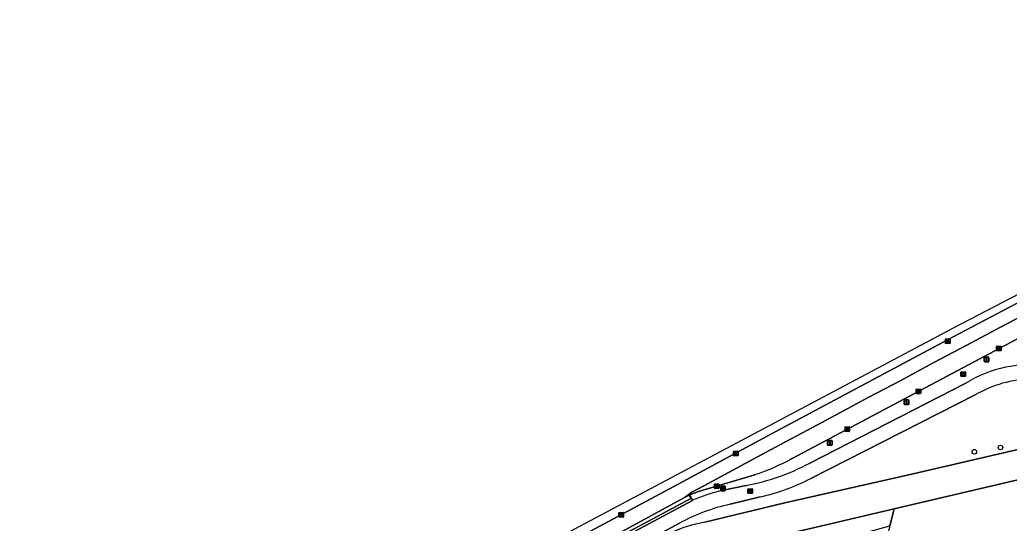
# Model space of a CAD drawing. Extents: x 159489 to 160304, y 383825 to 384531.
# Drawn here: x 159556.6 to 159768.9, y 384420.9 to 384528.9 of the extents above; entities that cross this region are included whole.
import ezdxf

# ---------------------------------------------------------------- set-up
doc = ezdxf.new("R2010")
doc.units = 0
for name, color, linetype in [('IMGEO_Berm_groen', 7, 'Continuous'), ('IMGEO_Berm_open', 7, 'Continuous'), ('IMGEO_Boom', 7, 'Continuous'), ('IMGEO_Fietspad_gesloten', 7, 'Continuous'), ('IMGEO_Groenvoorziening', 7, 'Continuous'), ('IMGEO_Kolk', 7, 'Continuous'), ('IMGEO_Lichtmast', 7, 'Continuous'), ('IMGEO_Rijbaan_lokaal_gesloten', 7, 'Continuous'), ('IMGEO_Rijbaan_regionaal_gesloten', 7, 'Continuous'), ('IMGEO_Rioolput', 7, 'Continuous')]:
    doc.layers.add(name, color=color, linetype=linetype)

msp = doc.modelspace()

# ---------------------------------------------------------------- linework, layer by layer
at = {"layer": 'IMGEO_Berm_groen'}
for points in [[(159772.62, 384461.57), (159722.31, 384434.81)], [(159725.98, 384433.73), (159759.55, 384450.92)], [(159761.53, 384448.42), (159726.33, 384430.5)], [(159703.57, 384421.08), (159720.71, 384425.24), (159747.3, 384431.24), (159782.48, 384439.42)], [(159714.3, 384431.3), (159702.2, 384427.68), (159700.32, 384426.98), (159700.91, 384425.79)], [(159707.24, 384427.89), (159712.41, 384429)], [(159715.44, 384426.53), (159708.98, 384424.97)], [(159698.11, 384420.89), (159693.46, 384418.37), (159693.86, 384417.6), (159696.18, 384418.77)]]:
    msp.add_lwpolyline(points, dxfattribs=at)
for centre, radius, start, end in [((159773.39, 384428.75), 26.14, 81.4183, 121.972), ((159774.55, 384425.83), 26.07, 91.6302, 119.9446), ((159703.96, 384475.05), 46.82, 280.4036, 298.053), ((159700.09, 384474.65), 45.61, 288.1445, 299.1458), ((159704.9, 384472.36), 47.03, 282.9573, 297.117), ((159715.25, 384393.02), 35.78, 102.9267, 113.6338), ((159717.75, 384385.1), 40.81, 102.4106, 118.757), ((159708.68, 384391.72), 29.8, 99.8855, 114.796)]:
    msp.add_arc(centre, radius, start, end, dxfattribs=at)
at = {"layer": 'IMGEO_Berm_open'}
for points in [[(159700.57, 384426.18), (159700.2, 384426.93), (159699.38, 384426.48), (159668.24, 384409.54), (159634.42, 384391.41), (159619.97, 384383.61), (159620.11, 384383.33), (159655.54, 384402.09)], [(159682.22, 384415.78), (159700.91, 384425.79), (159700.32, 384426.98), (159700.2, 384426.93), (159700.57, 384426.18), (159655.54, 384402.09), (159620.11, 384383.33), (159620.42, 384382.76), (159622.05, 384383.63)]]:
    msp.add_lwpolyline(points, close=True, dxfattribs=at)
at = {"layer": 'IMGEO_Boom'}
for centre in [(159766.99, 384437.14), (159761.39, 384436.23)]:
    msp.add_circle(centre, 0.489, dxfattribs=at)
at = {"layer": 'IMGEO_Fietspad_gesloten'}
for points in [[(159759.55, 384450.92), (159725.98, 384433.73)], [(159726.33, 384430.5), (159761.53, 384448.42)], [(159712.41, 384429), (159707.24, 384427.89)], [(159700.91, 384425.79), (159682.22, 384415.78), (159622.05, 384383.63), (159620.42, 384382.76), (159619.93, 384382.49), (159571.21, 384356.35), (159556.6, 384348.66)], [(159708.98, 384424.97), (159715.44, 384426.53)], [(159693.46, 384418.37), (159698.11, 384420.89)]]:
    msp.add_lwpolyline(points, dxfattribs=at)
for centre, radius, start, end in [((159773.39, 384428.75), 26.14, 81.4183, 121.972), ((159774.55, 384425.83), 26.07, 91.6302, 119.9446), ((159703.96, 384475.05), 46.82, 280.4036, 298.053), ((159704.9, 384472.36), 47.03, 282.9573, 297.117), ((159715.25, 384393.02), 35.78, 102.9267, 113.6338), ((159717.75, 384385.1), 40.81, 102.4106, 118.757)]:
    msp.add_arc(centre, radius, start, end, dxfattribs=at)
at = {"layer": 'IMGEO_Groenvoorziening'}
msp.add_lwpolyline([(159785.69, 384433.68), (159744.18, 384423.96), (159743.28, 384420.35), (159742.64, 384417.8), (159738.12, 384408.71), (159739.16, 384408.05), (159779.58, 384386.32), (159780.1, 384386.56), (159780.06, 384386.58), (159792.38, 384409.43), (159807.44, 384401.35), (159812.06, 384420.29)], dxfattribs=at)
msp.add_lwpolyline([(159743.28, 384420.35), (159744.18, 384423.96), (159721.09, 384418.55), (159720.46, 384418.4), (159721.15, 384415.38), (159722.01, 384414.48)], close=True, dxfattribs=at)
at = {"layer": 'IMGEO_Kolk'}
for p, q in [((159766.13, 384457.99), (159766.13, 384458.84)), ((159766.2, 384458.92), (159767.05, 384458.92)), ((159766.61, 384458.69), (159766.64, 384458.69)), ((159767.13, 384458.84), (159767.13, 384457.99)), ((159767.05, 384457.91), (159766.2, 384457.91)), ((159766.38, 384458.41), (159766.38, 384458.42)), ((159766.82, 384458.37), (159766.42, 384458.37)), ((159766.43, 384458.46), (159766.83, 384458.46)), ((159766.64, 384458.14), (159766.61, 384458.14)), ((159766.87, 384458.42), (159766.87, 384458.41)), ((159748.88, 384448.77), (159748.88, 384449.62)), ((159748.95, 384449.69), (159749.8, 384449.69)), ((159749.8, 384448.69), (159748.95, 384448.69)), ((159749.13, 384449.19), (159749.13, 384449.2)), ((159749.57, 384449.15), (159749.17, 384449.15)), ((159749.18, 384449.24), (159749.57, 384449.24)), ((159749.36, 384449.47), (159749.39, 384449.47)), ((159749.39, 384448.91), (159749.36, 384448.91)), ((159749.62, 384449.2), (159749.62, 384449.19)), ((159749.88, 384449.62), (159749.88, 384448.77)), ((159733.64, 384440.65), (159733.64, 384441.5)), ((159733.71, 384441.57), (159734.56, 384441.57)), ((159734.56, 384440.57), (159733.71, 384440.57)), ((159733.9, 384441.07), (159733.9, 384441.08)), ((159733.94, 384441.12), (159734.34, 384441.12)), ((159734.33, 384441.03), (159733.94, 384441.03)), ((159734.15, 384440.79), (159734.12, 384440.79)), ((159734.13, 384441.35), (159734.15, 384441.35)), ((159734.38, 384441.08), (159734.38, 384441.07)), ((159734.64, 384441.5), (159734.64, 384440.65)), ((159705.61, 384428.39), (159705.61, 384429.24)), ((159705.68, 384429.31), (159706.54, 384429.31)), ((159706.1, 384429.09), (159706.12, 384429.09)), ((159706.61, 384429.24), (159706.61, 384428.39)), ((159706.54, 384428.31), (159705.68, 384428.31)), ((159705.87, 384428.81), (159705.87, 384428.82)), ((159705.91, 384428.86), (159706.31, 384428.86)), ((159706.31, 384428.77), (159705.91, 384428.77)), ((159706.12, 384428.53), (159706.09, 384428.53)), ((159706.35, 384428.82), (159706.35, 384428.81))]:
    msp.add_line(p, q, dxfattribs=at)
for points in [[(159766.13, 384457.99), (159766.13, 384458.84)], [(159766.2, 384458.92), (159767.05, 384458.92)], [(159767.13, 384458.84), (159767.13, 384457.99)], [(159767.05, 384457.91), (159766.2, 384457.91)], [(159748.88, 384448.77), (159748.88, 384449.62)], [(159748.95, 384449.69), (159749.8, 384449.69)], [(159749.8, 384448.69), (159748.95, 384448.69)], [(159749.88, 384449.62), (159749.88, 384448.77)], [(159733.64, 384440.65), (159733.64, 384441.5)], [(159733.71, 384441.57), (159734.56, 384441.57)], [(159734.56, 384440.57), (159733.71, 384440.57)], [(159734.64, 384441.5), (159734.64, 384440.65)], [(159705.61, 384428.39), (159705.61, 384429.24)], [(159705.68, 384429.31), (159706.54, 384429.31)], [(159706.61, 384429.24), (159706.61, 384428.39)], [(159706.54, 384428.31), (159705.68, 384428.31)]]:
    msp.add_lwpolyline(points, dxfattribs=at)
for centre, radius, start, end in [((159766.2, 384458.84), 0.0765, 91.552, 178.448), ((159766.2, 384458.84), 0.0765, 91.552, 178.448), ((159767.05, 384458.84), 0.0765, 1.552, 88.448), ((159767.05, 384458.84), 0.0765, 1.552, 88.448), ((159766.2, 384457.99), 0.0765, 181.552, 268.448), ((159766.2, 384457.99), 0.0765, 181.552, 268.448), ((159766.43, 384458.42), 0.0403, 85.8775, 175.7526), ((159766.42, 384458.41), 0.0366, 178.938, 274.7102), ((159766.83, 384458.41), 0.043, 264.8664, 352.4533), ((159766.83, 384458.42), 0.0386, 1.7309, 96.639), ((159767.05, 384457.99), 0.0765, 271.552, 358.448), ((159767.05, 384457.99), 0.0765, 271.552, 358.448), ((159748.95, 384449.62), 0.0765, 91.552, 178.448), ((159748.95, 384449.62), 0.0765, 91.552, 178.448), ((159748.95, 384448.77), 0.0765, 181.552, 268.448), ((159748.95, 384448.77), 0.0765, 181.552, 268.448), ((159749.17, 384449.2), 0.0403, 85.8775, 175.7526), ((159749.17, 384449.19), 0.0366, 178.938, 274.7102), ((159749.58, 384449.2), 0.0386, 1.7309, 96.639), ((159749.58, 384449.19), 0.043, 264.8664, 352.4533), ((159749.8, 384449.62), 0.0765, 1.552, 88.448), ((159749.8, 384449.62), 0.0765, 1.552, 88.448), ((159749.8, 384448.77), 0.0765, 271.552, 358.448), ((159749.8, 384448.77), 0.0765, 271.552, 358.448), ((159733.71, 384441.5), 0.0765, 91.552, 178.448), ((159733.71, 384441.5), 0.0765, 91.552, 178.448), ((159733.71, 384440.65), 0.0765, 181.552, 268.448), ((159733.71, 384440.65), 0.0765, 181.552, 268.448), ((159733.94, 384441.08), 0.0403, 85.8775, 175.7526), ((159733.93, 384441.07), 0.0366, 178.938, 274.7102), ((159734.34, 384441.07), 0.043, 264.8664, 352.4533), ((159734.34, 384441.08), 0.0386, 1.7309, 96.639), ((159734.56, 384441.5), 0.0765, 1.552, 88.448), ((159734.56, 384441.5), 0.0765, 1.552, 88.448), ((159734.56, 384440.65), 0.0765, 271.552, 358.448), ((159734.56, 384440.65), 0.0765, 271.552, 358.448), ((159705.69, 384429.24), 0.0765, 91.552, 178.448), ((159705.69, 384429.24), 0.0765, 91.552, 178.448), ((159706.53, 384429.24), 0.0765, 1.552, 88.448), ((159706.53, 384429.24), 0.0765, 1.552, 88.448), ((159705.69, 384428.39), 0.0765, 181.552, 268.448), ((159705.69, 384428.39), 0.0765, 181.552, 268.448), ((159705.91, 384428.82), 0.0403, 85.8775, 175.7526), ((159705.9, 384428.81), 0.0366, 178.938, 274.7102), ((159706.31, 384428.82), 0.0386, 1.7309, 96.639), ((159706.31, 384428.81), 0.043, 264.8664, 352.4533), ((159706.53, 384428.39), 0.0765, 271.552, 358.448), ((159706.53, 384428.39), 0.0765, 271.552, 358.448)]:
    msp.add_arc(centre, radius, start, end, dxfattribs=at)
for centre, major_axis, ratio, start_param, end_param in [((159766.61, 384458.41), (-0.387, 0.002), 0.722429, 4.712389, 7.853982), ((159766.64, 384458.41), (-0.39, 0.002), 0.717154, 1.570796, 4.712389), ((159749.36, 384449.19), (-0.387, 0.002), 0.722429, 4.712389, 7.853982), ((159749.39, 384449.19), (-0.39, 0.002), 0.717154, 1.570796, 4.712389), ((159734.12, 384441.07), (-0.387, 0.002), 0.722429, 4.712389, 7.853982), ((159734.15, 384441.07), (-0.39, 0.002), 0.717154, 1.570796, 4.712389), ((159706.1, 384428.81), (-0.387, 0.002), 0.722429, 4.712389, 7.853982), ((159706.12, 384428.81), (-0.39, 0.002), 0.717154, 1.570796, 4.712389)]:
    msp.add_ellipse(centre, major_axis=major_axis, ratio=ratio, start_param=start_param, end_param=end_param, dxfattribs=at)
at = {"layer": 'IMGEO_Lichtmast'}
for p, q in [((159763.51, 384455.65), (159763.51, 384456.45)), ((159763.51, 384456.45), (159763.51, 384455.65)), ((159763.61, 384456.55), (159764.4, 384456.55)), ((159764.4, 384456.55), (159763.61, 384456.55)), ((159764.4, 384455.55), (159763.61, 384455.55)), ((159763.61, 384455.55), (159764.4, 384455.55)), ((159764.5, 384456.45), (159764.5, 384455.65)), ((159764.5, 384455.65), (159764.5, 384456.45)), ((159746.35, 384446.46), (159746.35, 384447.26)), ((159746.35, 384447.26), (159746.35, 384446.46)), ((159746.45, 384447.36), (159747.23, 384447.36)), ((159747.23, 384447.36), (159746.45, 384447.36)), ((159747.23, 384446.36), (159746.45, 384446.36)), ((159746.45, 384446.36), (159747.23, 384446.36)), ((159747.33, 384447.26), (159747.33, 384446.46)), ((159747.33, 384446.46), (159747.33, 384447.26)), ((159729.88, 384437.74), (159729.88, 384438.54)), ((159729.88, 384438.54), (159729.88, 384437.74)), ((159729.98, 384438.64), (159730.77, 384438.64)), ((159730.77, 384438.64), (159729.98, 384438.64)), ((159730.77, 384437.64), (159729.98, 384437.64)), ((159729.98, 384437.64), (159730.77, 384437.64)), ((159730.87, 384438.54), (159730.87, 384437.74)), ((159730.87, 384437.74), (159730.87, 384438.54)), ((159706.98, 384427.95), (159706.98, 384428.75)), ((159706.98, 384428.75), (159706.98, 384427.95)), ((159707.08, 384428.85), (159707.86, 384428.85)), ((159707.86, 384428.85), (159707.08, 384428.85)), ((159707.86, 384427.85), (159707.08, 384427.85)), ((159707.08, 384427.85), (159707.86, 384427.85)), ((159707.96, 384428.75), (159707.96, 384427.95)), ((159707.96, 384427.95), (159707.96, 384428.75))]:
    msp.add_line(p, q, dxfattribs=at)
for points in [[(159763.93, 384456.42), (159764.08, 384456.42), (159764.08, 384455.67), (159763.93, 384455.67), (159763.93, 384456.42)], [(159746.76, 384447.23), (159746.92, 384447.23), (159746.92, 384446.48), (159746.76, 384446.48), (159746.76, 384447.23)], [(159730.3, 384438.51), (159730.45, 384438.51), (159730.45, 384437.76), (159730.3, 384437.76), (159730.3, 384438.51)], [(159707.39, 384428.72), (159707.55, 384428.72), (159707.55, 384427.97), (159707.39, 384427.97), (159707.39, 384428.72)]]:
    msp.add_lwpolyline(points, dxfattribs=at)
for centre, start, end in [((159763.61, 384456.45), 90, 180), ((159763.61, 384456.45), 90, 180), ((159763.61, 384455.65), 180, 270), ((159763.61, 384455.65), 180, 270), ((159764.4, 384456.45), 0, 90), ((159764.4, 384456.45), 360, 90), ((159764.4, 384455.65), 270, 0), ((159764.4, 384455.65), 270, 0), ((159746.45, 384447.26), 90, 180), ((159746.45, 384447.26), 90, 180), ((159746.45, 384446.46), 180, 270), ((159746.45, 384446.46), 180, 270), ((159747.23, 384447.26), 0, 90), ((159747.23, 384447.26), 360, 90), ((159747.23, 384446.46), 270, 0), ((159747.23, 384446.46), 270, 0), ((159729.98, 384438.54), 90, 180), ((159729.98, 384438.54), 90, 180), ((159729.98, 384437.74), 180, 270), ((159729.98, 384437.74), 180, 270), ((159730.77, 384438.54), 0, 90), ((159730.77, 384438.54), 360, 90), ((159730.77, 384437.74), 270, 0), ((159730.77, 384437.74), 270, 0), ((159707.08, 384428.75), 90, 180), ((159707.08, 384428.75), 90, 180), ((159707.08, 384427.95), 180, 270), ((159707.08, 384427.95), 180, 270), ((159707.86, 384428.75), 0, 90), ((159707.86, 384428.75), 360, 90), ((159707.86, 384427.95), 270, 0), ((159707.86, 384427.95), 270, 0)]:
    msp.add_arc(centre, 0.1, start, end, dxfattribs=at)
at = {"layer": 'IMGEO_Rijbaan_lokaal_gesloten'}
for points in [[(159782.48, 384439.42), (159747.3, 384431.24), (159720.71, 384425.24), (159703.57, 384421.08)], [(159699.6, 384413.76), (159700.92, 384414.18), (159701.05, 384413.8), (159710.78, 384416.2), (159712.01, 384416.48), (159720.46, 384418.4), (159721.09, 384418.55), (159744.18, 384423.96), (159785.69, 384433.68)]]:
    msp.add_lwpolyline(points, dxfattribs=at)
msp.add_arc((159708.68, 384391.72), 29.8, 99.8855, 114.796, dxfattribs=at)
at = {"layer": 'IMGEO_Rijbaan_regionaal_gesloten'}
msp.add_lwpolyline([(159617.27, 384388.64), (159618.33, 384386.66), (159630.05, 384392.93), (159696.89, 384428.8), (159718.83, 384440.57), (159756.87, 384460.87), (159792.18, 384479.5), (159799.29, 384483.12), (159806.38, 384486.8), (159827.77, 384497.7), (159874.85, 384521.57), (159884.8, 384526.63), (159885.68, 384527.07), (159884.05, 384528.94), (159756.88, 384462.78), (159617.37, 384388.7)], close=True, dxfattribs=at)
for points in [[(159792.18, 384479.5), (159756.87, 384460.87), (159718.83, 384440.57), (159696.89, 384428.8), (159630.05, 384392.93), (159618.33, 384386.66), (159619.97, 384383.61), (159634.42, 384391.41), (159668.24, 384409.54), (159699.38, 384426.48), (159700.75, 384427.56), (159703.49, 384429.01), (159710.5, 384432.75), (159717.54, 384436.53), (159724.53, 384440.32), (159731.59, 384444.06), (159738.62, 384447.85), (159745.63, 384451.55), (159752.72, 384455.37), (159759.79, 384459.11), (159766.89, 384462.87), (159770.26, 384464.68)], [(159784.26, 384471.66), (159784.23, 384471.65), (159770.26, 384464.68), (159766.89, 384462.87), (159759.79, 384459.11), (159752.72, 384455.37), (159745.63, 384451.55), (159738.62, 384447.85), (159731.59, 384444.06), (159724.53, 384440.32), (159717.54, 384436.53), (159710.5, 384432.75), (159703.49, 384429.01), (159700.75, 384427.56), (159699.38, 384426.48), (159700.2, 384426.93), (159700.32, 384426.98), (159702.2, 384427.68), (159714.3, 384431.3)], [(159722.31, 384434.81), (159772.62, 384461.57)]]:
    msp.add_lwpolyline(points, dxfattribs=at)
msp.add_arc((159700.09, 384474.65), 45.61, 288.1445, 299.1458, dxfattribs=at)
at = {"layer": 'IMGEO_Rioolput'}
for p, q in [((159755.17, 384459.5), (159755.17, 384460.35)), ((159755.24, 384460.43), (159756.09, 384460.43)), ((159756.09, 384459.43), (159755.24, 384459.43)), ((159755.43, 384459.92), (159755.43, 384459.93)), ((159755.47, 384459.97), (159755.87, 384459.97)), ((159755.86, 384459.88), (159755.47, 384459.88)), ((159755.68, 384459.65), (159755.65, 384459.65)), ((159755.66, 384460.21), (159755.68, 384460.21)), ((159755.91, 384459.93), (159755.91, 384459.92)), ((159756.17, 384460.35), (159756.17, 384459.5)), ((159758.51, 384452.47), (159758.51, 384453.33)), ((159758.58, 384453.4), (159759.44, 384453.4)), ((159759.44, 384452.4), (159758.58, 384452.4)), ((159758.77, 384452.89), (159758.77, 384452.91)), ((159758.81, 384452.94), (159759.21, 384452.94)), ((159759.21, 384452.86), (159758.81, 384452.86)), ((159759, 384453.18), (159759.02, 384453.18)), ((159759.02, 384452.62), (159759, 384452.62)), ((159759.25, 384452.91), (159759.25, 384452.89)), ((159759.51, 384453.33), (159759.51, 384452.47)), ((159709.69, 384435.39), (159709.69, 384436.25)), ((159709.77, 384436.32), (159710.62, 384436.32)), ((159709.95, 384435.81), (159709.95, 384435.83)), ((159709.99, 384435.86), (159710.39, 384435.86)), ((159710.39, 384435.78), (159709.99, 384435.78)), ((159710.18, 384436.1), (159710.21, 384436.1)), ((159710.2, 384435.54), (159710.18, 384435.54)), ((159710.44, 384435.83), (159710.44, 384435.81)), ((159710.69, 384436.25), (159710.69, 384435.39)), ((159710.62, 384435.32), (159709.77, 384435.32)), ((159712.81, 384427.36), (159712.81, 384428.21)), ((159712.88, 384428.28), (159713.74, 384428.28)), ((159713.74, 384427.28), (159712.88, 384427.28)), ((159713.07, 384427.78), (159713.07, 384427.79)), ((159713.11, 384427.83), (159713.51, 384427.83)), ((159713.51, 384427.74), (159713.11, 384427.74)), ((159713.32, 384427.5), (159713.29, 384427.5)), ((159713.3, 384428.06), (159713.32, 384428.06)), ((159713.55, 384427.79), (159713.55, 384427.78)), ((159713.81, 384428.21), (159713.81, 384427.36)), ((159685.13, 384422.26), (159685.13, 384423.12)), ((159685.21, 384423.19), (159686.06, 384423.19)), ((159685.39, 384422.68), (159685.39, 384422.7)), ((159685.43, 384422.73), (159685.83, 384422.73)), ((159685.83, 384422.65), (159685.43, 384422.65)), ((159685.62, 384422.97), (159685.64, 384422.97)), ((159685.87, 384422.7), (159685.87, 384422.68)), ((159686.13, 384423.12), (159686.13, 384422.26)), ((159686.06, 384422.19), (159685.21, 384422.19)), ((159685.64, 384422.41), (159685.62, 384422.41))]:
    msp.add_line(p, q, dxfattribs=at)
for points in [[(159755.17, 384459.5), (159755.17, 384460.35)], [(159755.24, 384460.43), (159756.09, 384460.43)], [(159756.09, 384459.43), (159755.24, 384459.43)], [(159756.17, 384460.35), (159756.17, 384459.5)], [(159758.51, 384452.47), (159758.51, 384453.33)], [(159758.58, 384453.4), (159759.44, 384453.4)], [(159759.44, 384452.4), (159758.58, 384452.4)], [(159759.51, 384453.33), (159759.51, 384452.47)], [(159709.69, 384435.39), (159709.69, 384436.25)], [(159709.77, 384436.32), (159710.62, 384436.32)], [(159710.69, 384436.25), (159710.69, 384435.39)], [(159710.62, 384435.32), (159709.77, 384435.32)], [(159712.81, 384427.36), (159712.81, 384428.21)], [(159712.88, 384428.28), (159713.74, 384428.28)], [(159713.74, 384427.28), (159712.88, 384427.28)], [(159713.81, 384428.21), (159713.81, 384427.36)], [(159685.13, 384422.26), (159685.13, 384423.12)], [(159685.21, 384423.19), (159686.06, 384423.19)], [(159686.13, 384423.12), (159686.13, 384422.26)], [(159686.06, 384422.19), (159685.21, 384422.19)]]:
    msp.add_lwpolyline(points, dxfattribs=at)
for centre, radius, start, end in [((159755.24, 384460.35), 0.0765, 91.552, 178.448), ((159755.24, 384460.35), 0.0765, 91.552, 178.448), ((159755.24, 384459.5), 0.0765, 181.552, 268.448), ((159755.24, 384459.5), 0.0765, 181.552, 268.448), ((159755.47, 384459.93), 0.0403, 85.8775, 175.7526), ((159755.46, 384459.92), 0.0366, 178.938, 274.7102), ((159755.87, 384459.93), 0.043, 264.8664, 352.4533), ((159755.87, 384459.93), 0.0386, 1.7309, 96.639), ((159756.09, 384460.35), 0.0765, 1.552, 88.448), ((159756.09, 384460.35), 0.0765, 1.552, 88.448), ((159756.09, 384459.5), 0.0765, 271.552, 358.448), ((159756.09, 384459.5), 0.0765, 271.552, 358.448), ((159758.59, 384453.33), 0.0765, 91.552, 178.448), ((159758.59, 384453.33), 0.0765, 91.552, 178.448), ((159758.59, 384452.48), 0.0765, 181.552, 268.448), ((159758.59, 384452.48), 0.0765, 181.552, 268.448), ((159758.81, 384452.9), 0.0403, 85.8775, 175.7526), ((159758.81, 384452.89), 0.0366, 178.938, 274.7102), ((159759.21, 384452.91), 0.0386, 1.7309, 96.639), ((159759.21, 384452.9), 0.043, 264.8664, 352.4533), ((159759.43, 384453.33), 0.0765, 1.552, 88.448), ((159759.43, 384453.33), 0.0765, 1.552, 88.448), ((159759.43, 384452.48), 0.0765, 271.552, 358.448), ((159759.43, 384452.48), 0.0765, 271.552, 358.448), ((159709.77, 384436.25), 0.0765, 91.552, 178.448), ((159709.77, 384436.25), 0.0765, 91.552, 178.448), ((159709.77, 384435.4), 0.0765, 181.552, 268.448), ((159709.77, 384435.4), 0.0765, 181.552, 268.448), ((159709.99, 384435.82), 0.0403, 85.8775, 175.7526), ((159709.99, 384435.81), 0.0366, 178.938, 274.7102), ((159710.4, 384435.83), 0.0386, 1.7309, 96.639), ((159710.39, 384435.82), 0.043, 264.8664, 352.4533), ((159710.62, 384436.25), 0.0765, 1.552, 88.448), ((159710.62, 384436.25), 0.0765, 1.552, 88.448), ((159710.62, 384435.4), 0.0765, 271.552, 358.448), ((159710.62, 384435.4), 0.0765, 271.552, 358.448), ((159712.89, 384428.21), 0.0765, 91.552, 178.448), ((159712.89, 384428.21), 0.0765, 91.552, 178.448), ((159712.89, 384427.36), 0.0765, 181.552, 268.448), ((159712.89, 384427.36), 0.0765, 181.552, 268.448), ((159713.11, 384427.79), 0.0403, 85.8775, 175.7526), ((159713.1, 384427.78), 0.0366, 178.938, 274.7102), ((159713.51, 384427.79), 0.0386, 1.7309, 96.639), ((159713.51, 384427.78), 0.043, 264.8664, 352.4533), ((159713.73, 384428.21), 0.0765, 1.552, 88.448), ((159713.73, 384428.21), 0.0765, 1.552, 88.448), ((159713.73, 384427.36), 0.0765, 271.552, 358.448), ((159713.73, 384427.36), 0.0765, 271.552, 358.448), ((159685.21, 384423.12), 0.0765, 91.552, 178.448), ((159685.21, 384423.12), 0.0765, 91.552, 178.448), ((159685.43, 384422.69), 0.0403, 85.8775, 175.7526), ((159685.43, 384422.68), 0.0366, 178.938, 274.7102), ((159685.84, 384422.7), 0.0386, 1.7309, 96.639), ((159685.83, 384422.69), 0.043, 264.8664, 352.4533), ((159686.06, 384423.12), 0.0765, 1.552, 88.448), ((159686.06, 384423.12), 0.0765, 1.552, 88.448), ((159685.21, 384422.27), 0.0765, 181.552, 268.448), ((159685.21, 384422.27), 0.0765, 181.552, 268.448), ((159686.06, 384422.27), 0.0765, 271.552, 358.448), ((159686.06, 384422.27), 0.0765, 271.552, 358.448)]:
    msp.add_arc(centre, radius, start, end, dxfattribs=at)
for centre, major_axis, ratio, start_param, end_param in [((159755.65, 384459.93), (-0.387, 0.002), 0.722429, 4.712389, 7.853982), ((159755.68, 384459.93), (-0.39, 0.002), 0.717154, 1.570796, 4.712389), ((159759, 384452.9), (-0.387, 0.002), 0.722429, 4.712389, 7.853982), ((159759.02, 384452.9), (-0.39, 0.002), 0.717154, 1.570796, 4.712389), ((159710.18, 384435.82), (-0.387, 0.002), 0.722429, 4.712389, 7.853982), ((159710.2, 384435.82), (-0.39, 0.002), 0.717154, 1.570796, 4.712389), ((159713.3, 384427.78), (-0.387, 0.002), 0.722429, 4.712389, 7.853982), ((159713.32, 384427.78), (-0.39, 0.002), 0.717154, 1.570796, 4.712389), ((159685.62, 384422.69), (-0.387, 0.002), 0.722429, 4.712389, 7.853982), ((159685.64, 384422.69), (-0.39, 0.002), 0.717154, 1.570796, 4.712389)]:
    msp.add_ellipse(centre, major_axis=major_axis, ratio=ratio, start_param=start_param, end_param=end_param, dxfattribs=at)

doc.saveas('drawing.dxf')
